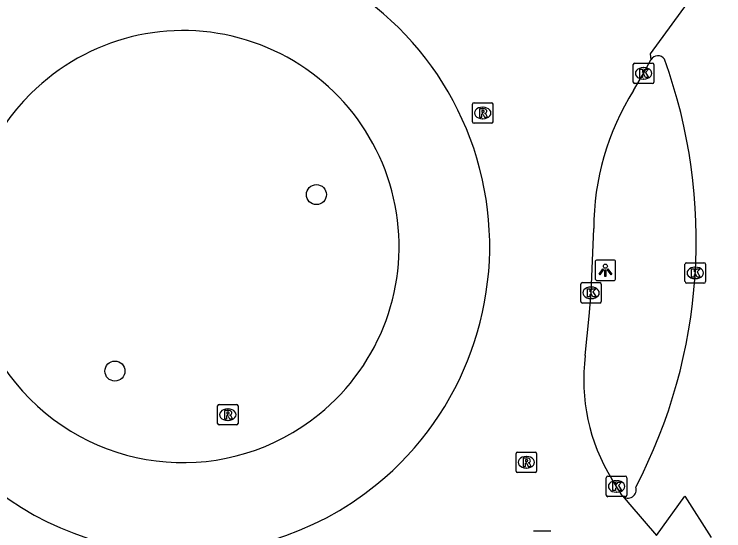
# Model space of a CAD drawing. Extents: x 156141 to 158132, y 385651 to 388399.
# Drawn here: x 156667.37 to 156702, y 387006.45 to 387031.66 of the extents above; entities that cross this region are included whole.
import ezdxf

# ---------------------------------------------------------------- set-up
doc = ezdxf.new("R2010")
doc.units = 0
for name, color, linetype in [('IMGEO_Boom', 7, 'Continuous'), ('IMGEO_Fietspad_gesloten', 7, 'Continuous'), ('IMGEO_Kolk', 7, 'Continuous'), ('IMGEO_Lichtpunt', 7, 'Continuous'), ('IMGEO_Rijbaan_lokaal_gesloten', 7, 'Continuous'), ('IMGEO_Rioolput', 7, 'Continuous'), ('IMGEO_Verkeerseiland_groen', 7, 'Continuous')]:
    doc.layers.add(name, color=color, linetype=linetype)

msp = doc.modelspace()

# ---------------------------------------------------------------- linework, layer by layer
at = {"layer": 'IMGEO_Boom'}
for centre in [(156682.116, 387022.858), (156672.284, 387014.247)]:
    msp.add_circle(centre, 0.489, dxfattribs=at)
at = {"layer": 'IMGEO_Fietspad_gesloten'}
msp.add_lwpolyline([(156698.711, 387006.225), (156700.096, 387008.143), (156701.387, 387006.132)], dxfattribs=at)
for centre, radius, start, end in [((156674.646, 387020.617), 26.008, 332.4212, 19.8818), ((156698.779, 387029.241), 0.393, 34.1792, 150.1203), ((156697.328, 387008.444), 0.394, 225.7359, 19.5731)]:
    msp.add_arc(centre, radius, start, end, dxfattribs=at)
at = {"layer": 'IMGEO_Kolk'}
for p, q in [((156697.581, 387028.35), (156697.581, 387029.202)), ((156697.656, 387029.276), (156698.508, 387029.276)), ((156698.069, 387029.056), (156698.094, 387029.056)), ((156698.582, 387029.202), (156698.582, 387028.35)), ((156698.092, 387028.496), (156698.067, 387028.496)), ((156698.508, 387028.276), (156697.656, 387028.276)), ((156700.104, 387018.61), (156700.104, 387019.462)), ((156700.179, 387019.536), (156701.031, 387019.536)), ((156701.105, 387019.462), (156701.105, 387018.61)), ((156700.592, 387019.316), (156700.617, 387019.316)), ((156700.615, 387018.756), (156700.59, 387018.756)), ((156695.019, 387017.639), (156695.019, 387018.491)), ((156695.094, 387018.565), (156695.946, 387018.565)), ((156695.507, 387018.345), (156695.532, 387018.345)), ((156696.02, 387018.491), (156696.02, 387017.639)), ((156701.031, 387018.536), (156700.179, 387018.536)), ((156695.53, 387017.785), (156695.505, 387017.785)), ((156695.946, 387017.565), (156695.094, 387017.565)), ((156696.264, 387008.192), (156696.264, 387009.044)), ((156696.339, 387009.118), (156697.191, 387009.118)), ((156697.265, 387009.044), (156697.265, 387008.192)), ((156696.752, 387008.898), (156696.777, 387008.898)), ((156696.775, 387008.338), (156696.75, 387008.338)), ((156697.191, 387008.118), (156696.339, 387008.118))]:
    msp.add_line(p, q, dxfattribs=at)
for points in [[(156697.581, 387028.35), (156697.581, 387029.202)], [(156697.656, 387029.276), (156698.508, 387029.276)], [(156698.582, 387029.202), (156698.582, 387028.35)], [(156697.902, 387028.976), (156698.025, 387028.976), (156698.025, 387028.825), (156698.155, 387028.976), (156698.319, 387028.976), (156698.173, 387028.825), (156698.326, 387028.576), (156698.174, 387028.576), (156698.089, 387028.74), (156698.025, 387028.673), (156698.025, 387028.576), (156697.902, 387028.576), (156697.902, 387028.976)], [(156698.508, 387028.276), (156697.656, 387028.276)], [(156700.104, 387018.61), (156700.104, 387019.462)], [(156700.179, 387019.536), (156701.031, 387019.536)], [(156701.105, 387019.462), (156701.105, 387018.61)], [(156700.425, 387019.236), (156700.548, 387019.236), (156700.548, 387019.085), (156700.678, 387019.236), (156700.842, 387019.236), (156700.696, 387019.085), (156700.849, 387018.836), (156700.697, 387018.836), (156700.612, 387019), (156700.548, 387018.933), (156700.548, 387018.836), (156700.425, 387018.836), (156700.425, 387019.236)], [(156695.019, 387017.639), (156695.019, 387018.491)], [(156695.094, 387018.565), (156695.946, 387018.565)], [(156696.02, 387018.491), (156696.02, 387017.639)], [(156701.031, 387018.536), (156700.179, 387018.536)], [(156695.34, 387018.265), (156695.463, 387018.265), (156695.463, 387018.114), (156695.593, 387018.265), (156695.757, 387018.265), (156695.611, 387018.114), (156695.764, 387017.865), (156695.612, 387017.865), (156695.527, 387018.029), (156695.463, 387017.962), (156695.463, 387017.865), (156695.34, 387017.865), (156695.34, 387018.265)], [(156695.946, 387017.565), (156695.094, 387017.565)], [(156696.264, 387008.192), (156696.264, 387009.044)], [(156696.339, 387009.118), (156697.191, 387009.118)], [(156697.265, 387009.044), (156697.265, 387008.192)], [(156696.585, 387008.818), (156696.708, 387008.818), (156696.708, 387008.667), (156696.838, 387008.818), (156697.002, 387008.818), (156696.856, 387008.667), (156697.009, 387008.418), (156696.857, 387008.418), (156696.772, 387008.582), (156696.708, 387008.515), (156696.708, 387008.418), (156696.585, 387008.418), (156696.585, 387008.818)], [(156697.191, 387008.118), (156696.339, 387008.118)]]:
    msp.add_lwpolyline(points, dxfattribs=at)
for centre, start, end in [((156697.658, 387029.2), 91.552, 178.448), ((156697.658, 387029.2), 91.552, 178.448), ((156698.506, 387029.2), 1.552, 88.448), ((156698.506, 387029.2), 1.552, 88.448), ((156697.658, 387028.352), 181.552, 268.448), ((156697.658, 387028.352), 181.552, 268.448), ((156698.506, 387028.352), 271.552, 358.448), ((156698.506, 387028.352), 271.552, 358.448), ((156700.181, 387019.46), 91.552, 178.448), ((156700.181, 387019.46), 91.552, 178.448), ((156701.029, 387019.46), 1.552, 88.448), ((156701.029, 387019.46), 1.552, 88.448), ((156695.096, 387018.489), 91.552, 178.448), ((156695.096, 387018.489), 91.552, 178.448), ((156695.944, 387018.489), 1.552, 88.448), ((156695.944, 387018.489), 1.552, 88.448), ((156700.181, 387018.612), 181.552, 268.448), ((156700.181, 387018.612), 181.552, 268.448), ((156701.029, 387018.612), 271.552, 358.448), ((156701.029, 387018.612), 271.552, 358.448), ((156695.096, 387017.641), 181.552, 268.448), ((156695.096, 387017.641), 181.552, 268.448), ((156695.944, 387017.641), 271.552, 358.448), ((156695.944, 387017.641), 271.552, 358.448), ((156696.341, 387009.042), 91.552, 178.448), ((156696.341, 387009.042), 91.552, 178.448), ((156697.189, 387009.042), 1.552, 88.448), ((156697.189, 387009.042), 1.552, 88.448), ((156696.341, 387008.194), 181.552, 268.448), ((156696.341, 387008.194), 181.552, 268.448), ((156697.189, 387008.194), 271.552, 358.448), ((156697.189, 387008.194), 271.552, 358.448)]:
    msp.add_arc(centre, 0.0765, start, end, dxfattribs=at)
for centre, major_axis, ratio, start_param, end_param in [((156698.068, 387028.776), (-0.387, 0.002), 0.722429, 4.712389, 7.853982), ((156698.093, 387028.776), (-0.39, 0.002), 0.717154, 1.570796, 4.712389), ((156700.591, 387019.036), (-0.387, 0.002), 0.722429, 4.712389, 7.853982), ((156700.616, 387019.036), (-0.39, 0.002), 0.717154, 1.570796, 4.712389), ((156695.506, 387018.065), (-0.387, 0.002), 0.722429, 4.712389, 7.853982), ((156695.531, 387018.065), (-0.39, 0.002), 0.717154, 1.570796, 4.712389), ((156696.751, 387008.618), (-0.387, 0.002), 0.722429, 4.712389, 7.853982), ((156696.776, 387008.618), (-0.39, 0.002), 0.717154, 1.570796, 4.712389)]:
    msp.add_ellipse(centre, major_axis=major_axis, ratio=ratio, start_param=start_param, end_param=end_param, dxfattribs=at)
at = {"layer": 'IMGEO_Lichtpunt'}
for p, q in [((156695.721, 387019.568), (156695.721, 387018.761)), ((156695.721, 387019.568), (156695.721, 387018.761)), ((156696.623, 387019.663), (156695.815, 387019.663)), ((156696.623, 387019.663), (156695.815, 387019.663)), ((156696.717, 387018.761), (156696.717, 387019.568)), ((156696.717, 387018.761), (156696.717, 387019.568)), ((156695.815, 387018.667), (156696.623, 387018.667)), ((156695.815, 387018.667), (156696.623, 387018.667))]:
    msp.add_line(p, q, dxfattribs=at)
for points in [[(156696.095, 387019.232), (156696.134, 387019.204), (156695.946, 387018.942), (156695.908, 387018.969), (156696.095, 387019.232)], [(156696.197, 387019.184), (156696.244, 387019.184), (156696.244, 387018.862), (156696.197, 387018.862), (156696.197, 387019.184)], [(156696.307, 387019.204), (156696.345, 387019.231), (156696.532, 387018.969), (156696.493, 387018.941), (156696.307, 387019.204)]]:
    msp.add_lwpolyline(points, dxfattribs=at)
msp.add_circle((156696.22, 387019.366), 0.0994, dxfattribs=at)
for centre, start, end in [((156695.815, 387019.568), 90, 180), ((156695.815, 387019.568), 90, 180), ((156696.623, 387019.568), 0, 90), ((156696.623, 387019.568), 0, 90), ((156695.815, 387018.761), 180, 270), ((156695.815, 387018.761), 180, 270), ((156696.623, 387018.761), 270, 0), ((156696.623, 387018.761), 270, 360)]:
    msp.add_arc(centre, 0.0946, start, end, dxfattribs=at)
at = {"layer": 'IMGEO_Rijbaan_lokaal_gesloten'}
for points in [[(156702.176, 387034.361), (156701.889, 387034.512), (156698.401, 387029.731), (156698.438, 387029.437)], [(156697.597, 387027.942), (156698.082, 387028.776), (156698.438, 387029.437)], [(156695.238, 387014.999), (156695.421, 387016.92), (156695.52, 387018.065), (156695.653, 387021.197)], [(156697.053, 387008.162), (156697.006, 387008.217), (156696.765, 387008.618), (156696.534, 387008.98)], [(156697.053, 387008.162), (156697.416, 387007.737), (156698.711, 387006.225)]]:
    msp.add_lwpolyline(points, dxfattribs=at)
for centre, radius, start, end in [((156675.574, 387020.338), 15, 309.267, 133.8223), ((156675.597, 387020.358), 15.001, 133.9393, 309.15), ((156708.236, 387021.223), 12.583, 147.7264, 180.1182), ((156704.366, 387013.815), 9.205, 172.6123, 211.6903)]:
    msp.add_arc(centre, radius, start, end, dxfattribs=at)
at = {"layer": 'IMGEO_Rioolput'}
for p, q in [((156689.808, 387027.342), (156690.66, 387027.342)), ((156689.733, 387026.416), (156689.733, 387027.268)), ((156690.221, 387027.122), (156690.246, 387027.122)), ((156690.734, 387027.268), (156690.734, 387026.416)), ((156690.66, 387026.342), (156689.808, 387026.342)), ((156690.244, 387026.562), (156690.219, 387026.562)), ((156677.292, 387011.693), (156677.292, 387012.545)), ((156677.367, 387012.619), (156678.219, 387012.619)), ((156678.293, 387012.545), (156678.293, 387011.693)), ((156677.78, 387012.399), (156677.805, 387012.399)), ((156677.803, 387011.839), (156677.778, 387011.839)), ((156678.219, 387011.619), (156677.367, 387011.619)), ((156691.862, 387009.37), (156691.862, 387010.222)), ((156691.937, 387010.296), (156692.789, 387010.296)), ((156692.35, 387010.076), (156692.375, 387010.076)), ((156692.863, 387010.222), (156692.863, 387009.37)), ((156692.789, 387009.296), (156691.937, 387009.296)), ((156692.373, 387009.516), (156692.348, 387009.516)), ((156692.704, 387006.451), (156693.556, 387006.451))]:
    msp.add_line(p, q, dxfattribs=at)
for points in [[(156689.808, 387027.342), (156690.66, 387027.342)], [(156689.733, 387026.416), (156689.733, 387027.268)], [(156690.322, 387027.04), (156690.07, 387027.042), (156690.07, 387026.642)], [(156690.248, 387026.961), (156690.194, 387026.961), (156690.194, 387026.88)], [(156690.734, 387027.268), (156690.734, 387026.416)], [(156690.07, 387026.642), (156690.194, 387026.642), (156690.194, 387026.804), (156690.205, 387026.804)], [(156690.194, 387026.88), (156690.246, 387026.88)], [(156690.252, 387026.775), (156690.323, 387026.642), (156690.463, 387026.642), (156690.398, 387026.768)], [(156690.66, 387026.342), (156689.808, 387026.342)], [(156677.292, 387011.693), (156677.292, 387012.545)], [(156677.367, 387012.619), (156678.219, 387012.619)], [(156678.293, 387012.545), (156678.293, 387011.693)], [(156677.881, 387012.317), (156677.629, 387012.319), (156677.629, 387011.919)], [(156677.629, 387011.919), (156677.753, 387011.919), (156677.753, 387012.081), (156677.764, 387012.081)], [(156677.807, 387012.238), (156677.753, 387012.238), (156677.753, 387012.157)], [(156677.753, 387012.157), (156677.805, 387012.157)], [(156677.811, 387012.052), (156677.882, 387011.919), (156678.022, 387011.919), (156677.957, 387012.045)], [(156678.219, 387011.619), (156677.367, 387011.619)], [(156691.862, 387009.37), (156691.862, 387010.222)], [(156691.937, 387010.296), (156692.789, 387010.296)], [(156692.451, 387009.994), (156692.199, 387009.996), (156692.199, 387009.596)], [(156692.863, 387010.222), (156692.863, 387009.37)], [(156692.199, 387009.596), (156692.323, 387009.596), (156692.323, 387009.758), (156692.334, 387009.758)], [(156692.377, 387009.915), (156692.323, 387009.915), (156692.323, 387009.834)], [(156692.323, 387009.834), (156692.375, 387009.834)], [(156692.381, 387009.729), (156692.452, 387009.596), (156692.592, 387009.596), (156692.527, 387009.722)], [(156692.789, 387009.296), (156691.937, 387009.296)], [(156692.704, 387006.451), (156693.556, 387006.451)]]:
    msp.add_lwpolyline(points, dxfattribs=at)
for centre, radius, start, end in [((156689.81, 387027.266), 0.0765, 91.552, 178.448), ((156689.81, 387027.266), 0.0765, 91.552, 178.448), ((156690.658, 387027.266), 0.0765, 1.552, 88.448), ((156690.658, 387027.266), 0.0765, 1.552, 88.448), ((156690.254, 387026.865), 0.0964, 77.0061, 93.1865), ((156690.268, 387026.922), 0.0378, 276.6634, 79.6772), ((156690.321, 387026.93), 0.109, 350.3612, 89.416), ((156690.204, 387026.751), 0.0533, 26.0293, 88.6989), ((156690.23, 387027.069), 0.19, 274.7715, 282.9687), ((156690.319, 387026.93), 0.112, 277.5842, 350.9817), ((156690.303, 387026.715), 0.108, 29.5134, 73.7905), ((156689.81, 387026.418), 0.0765, 181.552, 268.448), ((156689.81, 387026.418), 0.0765, 181.552, 268.448), ((156690.658, 387026.418), 0.0765, 271.552, 358.448), ((156690.658, 387026.418), 0.0765, 271.552, 358.448), ((156677.369, 387012.543), 0.0765, 91.552, 178.448), ((156677.369, 387012.543), 0.0765, 91.552, 178.448), ((156678.217, 387012.543), 0.0765, 1.552, 88.448), ((156678.217, 387012.543), 0.0765, 1.552, 88.448), ((156677.763, 387012.028), 0.0533, 26.0293, 88.6989), ((156677.789, 387012.346), 0.19, 274.7715, 282.9687), ((156677.813, 387012.142), 0.0964, 77.0061, 93.1865), ((156677.827, 387012.199), 0.0378, 276.6634, 79.6772), ((156677.88, 387012.207), 0.109, 350.3612, 89.416), ((156677.878, 387012.207), 0.112, 277.5842, 350.9817), ((156677.862, 387011.992), 0.108, 29.5134, 73.7905), ((156677.369, 387011.695), 0.0765, 181.552, 268.448), ((156677.369, 387011.695), 0.0765, 181.552, 268.448), ((156678.217, 387011.695), 0.0765, 271.552, 358.448), ((156678.217, 387011.695), 0.0765, 271.552, 358.448), ((156691.939, 387010.22), 0.0765, 91.552, 178.448), ((156691.939, 387010.22), 0.0765, 91.552, 178.448), ((156692.45, 387009.884), 0.109, 350.3612, 89.416), ((156692.787, 387010.22), 0.0765, 1.552, 88.448), ((156692.787, 387010.22), 0.0765, 1.552, 88.448), ((156692.333, 387009.705), 0.0533, 26.0293, 88.6989), ((156692.359, 387010.023), 0.19, 274.7715, 282.9687), ((156692.383, 387009.819), 0.0964, 77.0061, 93.1865), ((156692.397, 387009.876), 0.0378, 276.6634, 79.6772), ((156692.448, 387009.884), 0.112, 277.5842, 350.9817), ((156692.432, 387009.669), 0.108, 29.5134, 73.7905), ((156691.939, 387009.372), 0.0765, 181.552, 268.448), ((156691.939, 387009.372), 0.0765, 181.552, 268.448), ((156692.787, 387009.372), 0.0765, 271.552, 358.448), ((156692.787, 387009.372), 0.0765, 271.552, 358.448)]:
    msp.add_arc(centre, radius, start, end, dxfattribs=at)
for centre, major_axis, ratio, start_param, end_param in [((156690.22, 387026.842), (-0.387, 0.002), 0.722429, 4.712389, 7.853982), ((156690.245, 387026.842), (-0.39, 0.002), 0.717154, 1.570796, 4.712389), ((156677.779, 387012.119), (-0.387, 0.002), 0.722429, 4.712389, 7.853982), ((156677.804, 387012.119), (-0.39, 0.002), 0.717154, 1.570796, 4.712389), ((156692.349, 387009.796), (-0.387, 0.002), 0.722429, 4.712389, 7.853982), ((156692.374, 387009.796), (-0.39, 0.002), 0.717154, 1.570796, 4.712389)]:
    msp.add_ellipse(centre, major_axis=major_axis, ratio=ratio, start_param=start_param, end_param=end_param, dxfattribs=at)
at = {"layer": 'IMGEO_Verkeerseiland_groen'}
for centre, start, end in [((156675.617, 387020.328), 308.9976, 134.9116), ((156675.604, 387020.316), 134.8161, 309.0931)]:
    msp.add_arc(centre, 10.535, start, end, dxfattribs=at)

doc.saveas('drawing.dxf')
